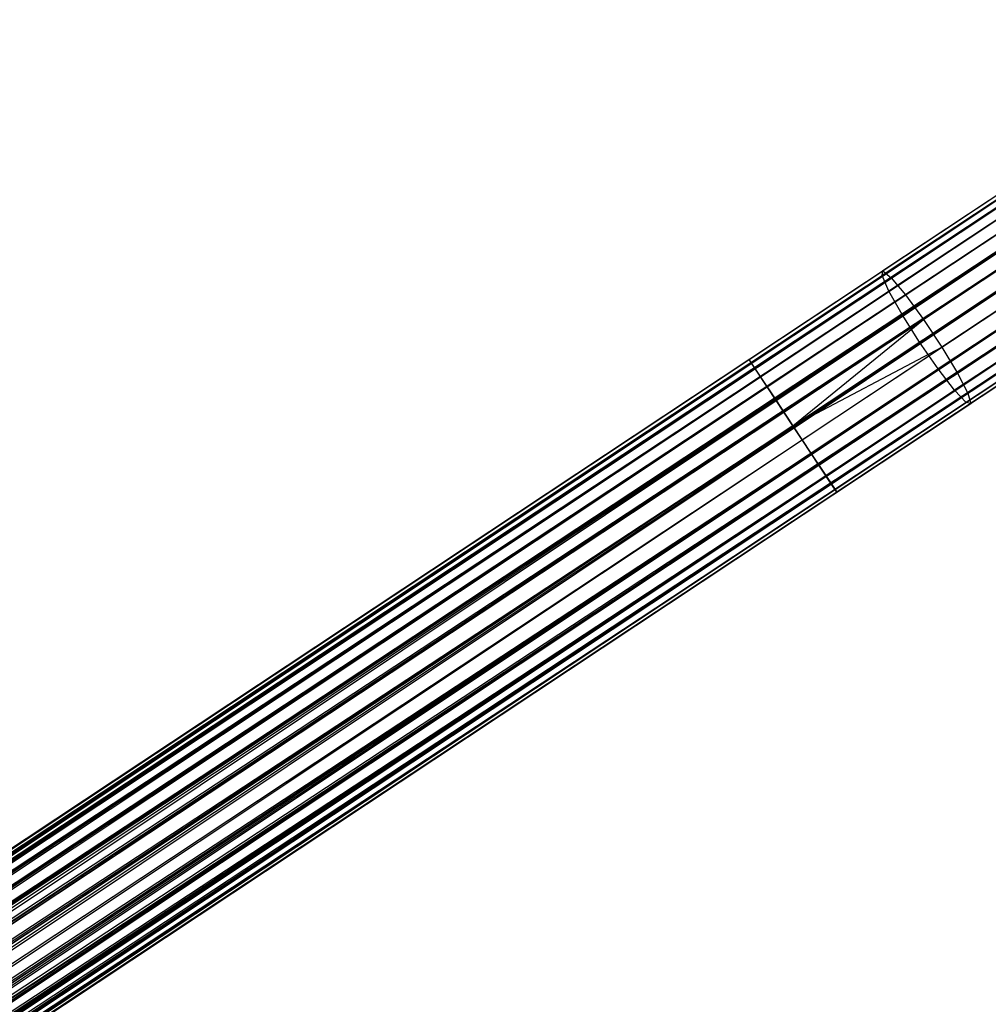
# Model space of a CAD drawing. Extents: x -189 to 189, y -189 to 189.
# Tile 559 of 591: x 124 to 136, y 82 to 94. Entities that reach past the tile are written whole.
import ezdxf

# ---------------------------------------------------------------- set-up
doc = ezdxf.new("R2010")
doc.units = 0
doc.header["$LTSCALE"] = 25.4
doc.layers.get('0').update_dxf_attribs({"linetype": 'CONTINUOUS'})

# ---------------------------------------------------------------- blocks, each defined once
blk = doc.blocks.new('CAMELEON-KENAI-C-12244_STL')
at = {"color": 0}
for p, q in [((139.905, 93.9, -9.395), (35.503, 24.72, -9.395)), ((139.905, 93.9, -9.395), (35.503, 24.72, -9.605)), ((139.905, 93.9, -9.395), (35.503, 24.72, -9.395)), ((139.905, 93.9, -9.395), (35.503, 24.72, -9.605)), ((139.905, 93.9, -9.395), (35.527, 24.684, -9.809)), ((139.905, 93.9, -9.395), (35.527, 24.684, -9.809)), ((139.976, 93.792, -9), (35.503, 24.72, -9.395)), ((139.976, 93.792, -9), (35.503, 24.72, -9.395)), ((139.929, 93.863, -9.809), (35.527, 24.684, -9.809)), ((139.929, 93.863, -9.809), (35.527, 24.684, -9.809)), ((139.976, 93.792, -9), (35.527, 24.684, -9.191)), ((139.976, 93.792, -9), (35.527, 24.684, -9.191)), ((139.929, 93.863, -9.809), (35.574, 24.613, -10)), ((139.929, 93.863, -9.809), (35.574, 24.613, -10)), ((35.574, 24.613, -9), (139.976, 93.792, -9)), ((35.574, 24.613, -9), (139.976, 93.792, -9)), ((139.929, 93.863, -9.809), (35.642, 24.511, -10.169)), ((139.929, 93.863, -9.809), (35.642, 24.511, -10.169)), ((35.642, 24.511, -8.831), (139.976, 93.792, -9)), ((35.642, 24.511, -8.831), (139.976, 93.792, -9)), ((140.044, 93.69, -10.169), (35.642, 24.511, -10.169)), ((140.044, 93.69, -10.169), (35.642, 24.511, -10.169)), ((140.044, 93.69, -10.169), (35.728, 24.381, -10.309)), ((140.044, 93.69, -10.169), (35.728, 24.381, -10.309)), ((35.642, 24.511, -8.831), (140.13, 93.561, -8.691)), ((35.642, 24.511, -8.831), (140.13, 93.561, -8.691)), ((35.728, 24.381, -8.691), (140.13, 93.561, -8.691)), ((35.728, 24.381, -8.691), (140.13, 93.561, -8.691)), ((140.23, 93.41, -10.414), (35.728, 24.381, -10.309)), ((140.23, 93.41, -10.414), (35.728, 24.381, -10.309)), ((140.23, 93.41, -10.414), (35.828, 24.231, -10.414)), ((140.23, 93.41, -10.414), (35.828, 24.231, -10.414)), ((35.938, 24.065, -10.478), (140.23, 93.41, -10.414)), ((35.938, 24.065, -10.478), (140.23, 93.41, -10.414)), ((36.053, 23.891, -10.5), (140.23, 93.41, -10.414)), ((36.053, 23.891, -10.5), (140.23, 93.41, -10.414)), ((35.728, 24.381, -8.691), (140.339, 93.244, -8.522)), ((35.728, 24.381, -8.691), (140.339, 93.244, -8.522)), ((35.828, 24.231, -8.586), (140.339, 93.244, -8.522)), ((35.828, 24.231, -8.586), (140.339, 93.244, -8.522)), ((140.339, 93.244, -8.522), (35.938, 24.065, -8.522)), ((140.339, 93.244, -8.522), (35.938, 24.065, -8.522)), ((36.053, 23.891, -8.5), (140.454, 93.071, -8.5)), ((36.053, 23.891, -8.5), (140.454, 93.071, -8.5)), ((36.053, 23.891, -10.5), (140.454, 93.071, -10.5)), ((36.053, 23.891, -10.5), (140.454, 93.071, -10.5)), ((36.167, 23.718, -10.478), (140.454, 93.071, -10.5)), ((36.167, 23.718, -10.478), (140.454, 93.071, -10.5)), ((36.277, 23.552, -10.414), (140.454, 93.071, -10.5)), ((36.277, 23.552, -10.414), (140.454, 93.071, -10.5)), ((36.167, 23.718, -8.522), (140.569, 92.897, -8.522)), ((36.167, 23.718, -8.522), (140.569, 92.897, -8.522)), ((140.679, 92.731, -10.414), (36.277, 23.552, -10.414)), ((140.679, 92.731, -10.414), (36.277, 23.552, -10.414)), ((140.679, 92.731, -10.414), (36.377, 23.401, -10.309)), ((140.679, 92.731, -10.414), (36.377, 23.401, -10.309)), ((140.679, 92.731, -10.414), (36.463, 23.272, -10.169)), ((140.679, 92.731, -10.414), (36.463, 23.272, -10.169)), ((36.167, 23.718, -8.522), (140.779, 92.581, -8.691)), ((36.167, 23.718, -8.522), (140.779, 92.581, -8.691)), ((36.277, 23.552, -8.586), (140.779, 92.581, -8.691)), ((36.277, 23.552, -8.586), (140.779, 92.581, -8.691)), ((140.779, 92.581, -8.691), (36.377, 23.401, -8.691)), ((140.779, 92.581, -8.691), (36.377, 23.401, -8.691)), ((140.865, 92.451, -10.169), (36.463, 23.272, -10.169)), ((140.865, 92.451, -10.169), (36.463, 23.272, -10.169)), ((140.865, 92.451, -10.169), (36.531, 23.17, -10)), ((140.865, 92.451, -10.169), (36.531, 23.17, -10)), ((140.865, 92.451, -10.169), (36.578, 23.099, -9.809)), ((140.865, 92.451, -10.169), (36.578, 23.099, -9.809)), ((36.377, 23.401, -8.691), (140.933, 92.349, -9)), ((36.377, 23.401, -8.691), (140.933, 92.349, -9)), ((36.463, 23.272, -8.831), (140.933, 92.349, -9)), ((36.463, 23.272, -8.831), (140.933, 92.349, -9)), ((140.933, 92.349, -9), (36.531, 23.17, -9)), ((140.933, 92.349, -9), (36.531, 23.17, -9)), ((140.933, 92.349, -9), (36.578, 23.099, -9.191)), ((140.933, 92.349, -9), (36.578, 23.099, -9.191)), ((140.98, 92.278, -9.809), (36.578, 23.099, -9.809)), ((140.98, 92.278, -9.809), (36.578, 23.099, -9.809)), ((141.004, 92.242, -9.395), (36.578, 23.099, -9.191)), ((141.004, 92.242, -9.395), (36.578, 23.099, -9.191)), ((140.98, 92.278, -9.809), (36.602, 23.062, -9.605)), ((140.98, 92.278, -9.809), (36.602, 23.062, -9.395)), ((140.98, 92.278, -9.809), (36.602, 23.062, -9.605)), ((140.98, 92.278, -9.809), (36.602, 23.062, -9.395)), ((141.004, 92.242, -9.395), (36.602, 23.062, -9.395)), ((141.004, 92.242, -9.395), (36.602, 23.062, -9.395)), ((136.825, 91.858, -159.203), (135.167, 90.76, -159.504)), ((136.825, 91.858, -159.203), (135.167, 90.76, -159.504)), ((136.78, 91.777, -158.798), (135.157, 90.701, -159.092)), ((136.78, 91.777, -158.798), (135.157, 90.701, -159.092)), ((136.961, 91.795, -159.591), (135.271, 90.675, -159.897)), ((136.961, 91.795, -159.591), (135.271, 90.675, -159.897)), ((136.835, 91.564, -158.445), (135.242, 90.508, -158.734)), ((136.835, 91.564, -158.445), (135.242, 90.508, -158.734)), ((137.166, 91.597, -159.894), (135.45, 90.46, -160.205)), ((137.166, 91.597, -159.894), (135.45, 90.46, -160.205)), ((136.981, 91.257, -158.206), (135.407, 90.214, -158.491)), ((136.981, 91.257, -158.206), (135.407, 90.214, -158.491)), ((137.404, 91.299, -160.059), (135.674, 90.153, -160.373)), ((137.404, 91.299, -160.059), (135.674, 90.153, -160.373)), ((137.634, 90.952, -160.059), (135.904, 89.806, -160.373)), ((137.634, 90.952, -160.059), (135.904, 89.806, -160.373)), ((135.624, 89.87, -158.405), (137.191, 90.908, -158.121)), ((135.624, 89.87, -158.405), (137.191, 90.908, -158.121)), ((133.493, 89.651, -159.605), (135.167, 90.76, -159.504)), ((133.493, 89.651, -159.605), (135.167, 90.76, -159.504)), ((133.517, 89.615, -159.191), (135.157, 90.701, -159.092)), ((133.517, 89.615, -159.191), (135.157, 90.701, -159.092)), ((135.157, 90.701, -159.092), (135.167, 90.76, -159.504)), ((135.157, 90.701, -159.092), (135.167, 90.76, -159.504)), ((135.242, 90.508, -158.734), (135.157, 90.701, -159.092)), ((135.242, 90.508, -158.734), (135.157, 90.701, -159.092)), ((135.167, 90.76, -159.504), (135.271, 90.675, -159.897)), ((135.167, 90.76, -159.504), (135.271, 90.675, -159.897)), ((133.564, 89.544, -160), (135.271, 90.675, -159.897)), ((133.564, 89.544, -160), (135.271, 90.675, -159.897)), ((135.271, 90.675, -159.897), (135.45, 90.46, -160.205)), ((135.271, 90.675, -159.897), (135.45, 90.46, -160.205)), ((137.43, 90.579, -158.206), (135.856, 89.536, -158.491)), ((137.43, 90.579, -158.206), (135.856, 89.536, -158.491)), ((137.815, 90.617, -159.894), (136.1, 89.48, -160.205)), ((137.815, 90.617, -159.894), (136.1, 89.48, -160.205)), ((133.632, 89.441, -158.831), (135.242, 90.508, -158.734)), ((133.632, 89.441, -158.831), (135.242, 90.508, -158.734)), ((133.718, 89.312, -160.309), (135.45, 90.46, -160.205)), ((133.718, 89.312, -160.309), (135.45, 90.46, -160.205)), ((135.407, 90.214, -158.491), (135.242, 90.508, -158.734)), ((135.407, 90.214, -158.491), (135.242, 90.508, -158.734)), ((135.45, 90.46, -160.205), (135.674, 90.153, -160.373)), ((135.45, 90.46, -160.205), (135.674, 90.153, -160.373)), ((137.918, 90.351, -159.591), (136.228, 89.231, -159.897)), ((137.918, 90.351, -159.591), (136.228, 89.231, -159.897)), ((133.818, 89.161, -158.586), (135.407, 90.214, -158.491)), ((133.818, 89.161, -158.586), (135.407, 90.214, -158.491)), ((135.624, 89.87, -158.405), (135.407, 90.214, -158.491)), ((135.624, 89.87, -158.405), (135.407, 90.214, -158.491)), ((137.656, 90.325, -158.445), (136.063, 89.269, -158.734)), ((137.656, 90.325, -158.445), (136.063, 89.269, -158.734)), ((133.927, 88.995, -160.478), (135.674, 90.153, -160.373)), ((133.927, 88.995, -160.478), (135.674, 90.153, -160.373)), ((134.042, 88.822, -160.5), (135.674, 90.153, -160.373)), ((134.042, 88.822, -160.5), (135.674, 90.153, -160.373)), ((135.674, 90.153, -160.373), (135.904, 89.806, -160.373)), ((135.674, 90.153, -160.373), (135.904, 89.806, -160.373)), ((137.831, 90.191, -158.798), (136.207, 89.116, -159.092)), ((137.831, 90.191, -158.798), (136.207, 89.116, -159.092)), ((137.923, 90.2, -159.203), (136.266, 89.102, -159.504)), ((137.923, 90.2, -159.203), (136.266, 89.102, -159.504)), ((134.042, 88.822, -158.5), (135.624, 89.87, -158.405)), ((134.042, 88.822, -158.5), (135.624, 89.87, -158.405)), ((135.856, 89.536, -158.491), (135.624, 89.87, -158.405)), ((135.856, 89.536, -158.491), (135.624, 89.87, -158.405)), ((134.042, 88.822, -160.5), (135.904, 89.806, -160.373)), ((134.042, 88.822, -160.5), (135.904, 89.806, -160.373)), ((134.157, 88.648, -160.478), (135.904, 89.806, -160.373)), ((134.157, 88.648, -160.478), (135.904, 89.806, -160.373)), ((135.904, 89.806, -160.373), (136.1, 89.48, -160.205)), ((135.904, 89.806, -160.373), (136.1, 89.48, -160.205)), ((51.508, 35.326, -159.605), (133.493, 89.651, -159.605)), ((51.508, 35.326, -159.605), (133.493, 89.651, -159.605)), ((51.508, 35.326, -159.605), (133.517, 89.615, -159.191)), ((51.508, 35.326, -159.605), (133.517, 89.615, -159.191)), ((51.508, 35.326, -159.395), (133.517, 89.615, -159.191)), ((51.508, 35.326, -159.395), (133.517, 89.615, -159.191)), ((51.532, 35.29, -159.809), (133.493, 89.651, -159.605)), ((51.532, 35.29, -159.809), (133.493, 89.651, -159.605)), ((51.532, 35.29, -159.191), (133.517, 89.615, -159.191)), ((51.532, 35.29, -159.191), (133.517, 89.615, -159.191)), ((133.564, 89.544, -160), (133.493, 89.651, -159.605)), ((133.493, 89.651, -159.605), (133.517, 89.615, -159.191)), ((133.564, 89.544, -160), (133.493, 89.651, -159.605)), ((133.493, 89.651, -159.605), (133.517, 89.615, -159.191)), ((133.517, 89.615, -159.191), (133.632, 89.441, -158.831)), ((133.517, 89.615, -159.191), (133.632, 89.441, -158.831)), ((51.532, 35.29, -159.809), (133.564, 89.544, -160)), ((51.532, 35.29, -159.809), (133.564, 89.544, -160)), ((51.579, 35.219, -160), (133.564, 89.544, -160)), ((51.579, 35.219, -160), (133.564, 89.544, -160)), ((51.647, 35.116, -160.169), (133.564, 89.544, -160)), ((51.647, 35.116, -160.169), (133.564, 89.544, -160)), ((133.718, 89.312, -160.309), (133.564, 89.544, -160)), ((133.718, 89.312, -160.309), (133.564, 89.544, -160)), ((134.267, 88.483, -158.586), (135.856, 89.536, -158.491)), ((134.267, 88.483, -158.586), (135.856, 89.536, -158.491)), ((134.367, 88.332, -160.309), (136.1, 89.48, -160.205)), ((134.367, 88.332, -160.309), (136.1, 89.48, -160.205)), ((136.063, 89.269, -158.734), (135.856, 89.536, -158.491)), ((136.063, 89.269, -158.734), (135.856, 89.536, -158.491)), ((136.1, 89.48, -160.205), (136.228, 89.231, -159.897)), ((136.1, 89.48, -160.205), (136.228, 89.231, -159.897)), ((51.532, 35.29, -159.191), (133.632, 89.441, -158.831)), ((51.532, 35.29, -159.191), (133.632, 89.441, -158.831)), ((51.579, 35.219, -159), (133.632, 89.441, -158.831)), ((51.579, 35.219, -159), (133.632, 89.441, -158.831)), ((51.647, 35.116, -158.831), (133.632, 89.441, -158.831)), ((51.647, 35.116, -158.831), (133.632, 89.441, -158.831)), ((133.632, 89.441, -158.831), (133.818, 89.161, -158.586)), ((133.632, 89.441, -158.831), (133.818, 89.161, -158.586)), ((51.647, 35.116, -160.169), (133.718, 89.312, -160.309)), ((51.647, 35.116, -160.169), (133.718, 89.312, -160.309)), ((51.733, 34.987, -160.309), (133.718, 89.312, -160.309)), ((51.733, 34.987, -160.309), (133.718, 89.312, -160.309)), ((51.833, 34.836, -160.414), (133.718, 89.312, -160.309)), ((51.833, 34.836, -160.414), (133.718, 89.312, -160.309)), ((133.927, 88.995, -160.478), (133.718, 89.312, -160.309)), ((133.927, 88.995, -160.478), (133.718, 89.312, -160.309)), ((134.453, 88.202, -158.831), (136.063, 89.269, -158.734)), ((134.453, 88.202, -158.831), (136.063, 89.269, -158.734)), ((134.521, 88.1, -160), (136.228, 89.231, -159.897)), ((134.521, 88.1, -160), (136.228, 89.231, -159.897)), ((136.207, 89.116, -159.092), (136.063, 89.269, -158.734)), ((136.207, 89.116, -159.092), (136.063, 89.269, -158.734)), ((136.228, 89.231, -159.897), (136.266, 89.102, -159.504)), ((136.228, 89.231, -159.897), (136.266, 89.102, -159.504)), ((51.647, 35.116, -158.831), (133.818, 89.161, -158.586)), ((51.647, 35.116, -158.831), (133.818, 89.161, -158.586)), ((51.733, 34.987, -158.691), (133.818, 89.161, -158.586)), ((51.733, 34.987, -158.691), (133.818, 89.161, -158.586)), ((51.833, 34.836, -158.586), (133.818, 89.161, -158.586)), ((51.833, 34.836, -158.586), (133.818, 89.161, -158.586)), ((133.818, 89.161, -158.586), (134.042, 88.822, -158.5)), ((133.818, 89.161, -158.586), (134.042, 88.822, -158.5)), ((134.568, 88.029, -159.191), (136.207, 89.116, -159.092)), ((134.568, 88.029, -159.191), (136.207, 89.116, -159.092)), ((134.592, 87.993, -159.605), (136.266, 89.102, -159.504)), ((134.592, 87.993, -159.605), (136.266, 89.102, -159.504)), ((136.266, 89.102, -159.504), (136.207, 89.116, -159.092)), ((136.266, 89.102, -159.504), (136.207, 89.116, -159.092)), ((51.833, 34.836, -160.414), (133.927, 88.995, -160.478)), ((51.833, 34.836, -160.414), (133.927, 88.995, -160.478)), ((51.943, 34.67, -160.478), (133.927, 88.995, -160.478)), ((51.943, 34.67, -160.478), (133.927, 88.995, -160.478)), ((134.042, 88.822, -160.5), (133.927, 88.995, -160.478)), ((134.042, 88.822, -160.5), (133.927, 88.995, -160.478)), ((51.833, 34.836, -158.586), (134.042, 88.822, -158.5)), ((51.833, 34.836, -158.586), (134.042, 88.822, -158.5)), ((51.943, 34.67, -158.522), (134.042, 88.822, -158.5)), ((51.943, 34.67, -158.522), (134.042, 88.822, -158.5)), ((134.042, 88.822, -158.5), (52.058, 34.497, -158.5)), ((52.058, 34.497, -160.5), (134.042, 88.822, -160.5)), ((52.058, 34.497, -160.5), (134.042, 88.822, -160.5)), ((134.042, 88.822, -158.5), (52.058, 34.497, -158.5)), ((134.157, 88.648, -160.478), (134.042, 88.822, -160.5)), ((134.042, 88.822, -158.5), (134.267, 88.483, -158.586)), ((134.042, 88.822, -158.5), (134.267, 88.483, -158.586)), ((134.157, 88.648, -160.478), (134.042, 88.822, -160.5)), ((52.173, 34.324, -160.478), (134.157, 88.648, -160.478)), ((52.173, 34.324, -160.478), (134.157, 88.648, -160.478)), ((52.282, 34.158, -160.414), (134.157, 88.648, -160.478)), ((52.282, 34.158, -160.414), (134.157, 88.648, -160.478)), ((134.367, 88.332, -160.309), (134.157, 88.648, -160.478)), ((134.367, 88.332, -160.309), (134.157, 88.648, -160.478)), ((52.058, 34.497, -158.5), (134.267, 88.483, -158.586)), ((52.058, 34.497, -158.5), (134.267, 88.483, -158.586)), ((52.173, 34.324, -158.522), (134.267, 88.483, -158.586)), ((52.173, 34.324, -158.522), (134.267, 88.483, -158.586)), ((52.282, 34.158, -158.586), (134.267, 88.483, -158.586)), ((52.282, 34.158, -158.586), (134.267, 88.483, -158.586)), ((134.267, 88.483, -158.586), (134.453, 88.202, -158.831)), ((134.267, 88.483, -158.586), (134.453, 88.202, -158.831)), ((52.282, 34.158, -160.414), (134.367, 88.332, -160.309)), ((52.282, 34.158, -160.414), (134.367, 88.332, -160.309)), ((52.382, 34.007, -160.309), (134.367, 88.332, -160.309)), ((52.382, 34.007, -160.309), (134.367, 88.332, -160.309)), ((52.468, 33.877, -160.169), (134.367, 88.332, -160.309)), ((52.468, 33.877, -160.169), (134.367, 88.332, -160.309)), ((134.521, 88.1, -160), (134.367, 88.332, -160.309)), ((134.521, 88.1, -160), (134.367, 88.332, -160.309)), ((52.282, 34.158, -158.586), (134.453, 88.202, -158.831)), ((52.282, 34.158, -158.586), (134.453, 88.202, -158.831)), ((52.382, 34.007, -158.691), (134.453, 88.202, -158.831)), ((52.382, 34.007, -158.691), (134.453, 88.202, -158.831)), ((52.468, 33.877, -158.831), (134.453, 88.202, -158.831)), ((52.468, 33.877, -158.831), (134.453, 88.202, -158.831)), ((134.453, 88.202, -158.831), (134.568, 88.029, -159.191)), ((134.453, 88.202, -158.831), (134.568, 88.029, -159.191)), ((52.468, 33.877, -160.169), (134.521, 88.1, -160)), ((52.468, 33.877, -160.169), (134.521, 88.1, -160)), ((52.468, 33.877, -158.831), (134.568, 88.029, -159.191)), ((52.468, 33.877, -158.831), (134.568, 88.029, -159.191)), ((52.536, 33.775, -160), (134.521, 88.1, -160)), ((52.536, 33.775, -160), (134.521, 88.1, -160)), ((52.536, 33.775, -159), (134.568, 88.029, -159.191)), ((52.536, 33.775, -159), (134.568, 88.029, -159.191)), ((52.583, 33.704, -159.809), (134.521, 88.1, -160)), ((52.583, 33.704, -159.809), (134.521, 88.1, -160)), ((52.583, 33.704, -159.191), (134.568, 88.029, -159.191)), ((52.583, 33.704, -159.191), (134.568, 88.029, -159.191)), ((52.583, 33.704, -159.191), (134.592, 87.993, -159.605)), ((52.583, 33.704, -159.191), (134.592, 87.993, -159.605)), ((52.583, 33.704, -159.809), (134.592, 87.993, -159.605)), ((52.583, 33.704, -159.809), (134.592, 87.993, -159.605)), ((52.607, 33.668, -159.395), (134.592, 87.993, -159.605)), ((52.607, 33.668, -159.395), (134.592, 87.993, -159.605)), ((52.607, 33.668, -159.605), (134.592, 87.993, -159.605)), ((52.607, 33.668, -159.605), (134.592, 87.993, -159.605)), ((134.592, 87.993, -159.605), (134.521, 88.1, -160)), ((134.592, 87.993, -159.605), (134.521, 88.1, -160)), ((134.568, 88.029, -159.191), (134.592, 87.993, -159.605)), ((134.568, 88.029, -159.191), (134.592, 87.993, -159.605))]:
    blk.add_line(p, q, dxfattribs=at)

msp = doc.modelspace()

# ---------------------------------------------------------------- block references
at = {"color": 0}
msp.add_blockref('CAMELEON-KENAI-C-12244_STL', (0, 0), dxfattribs=at)

doc.saveas('drawing.dxf')
